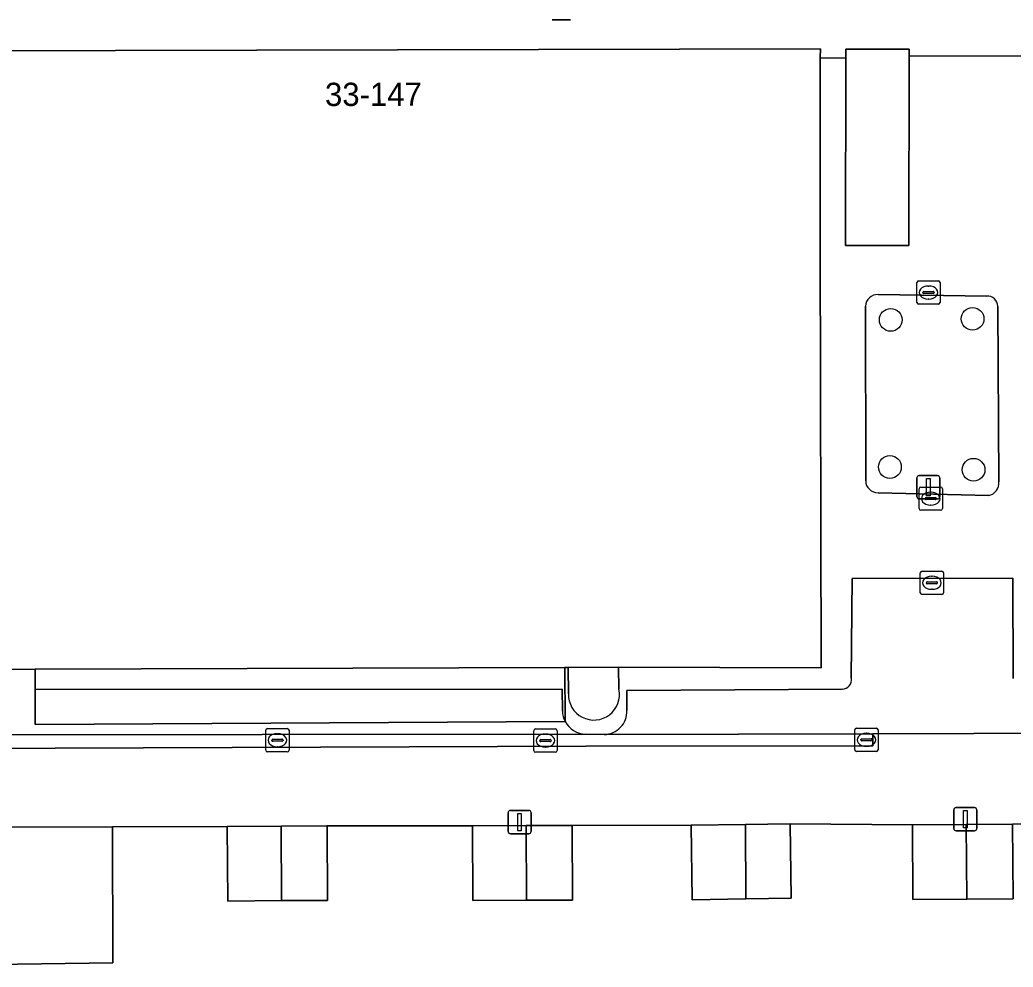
# Model space of a CAD drawing. Extents: x 159716 to 160783, y 383290 to 384031.
# Drawn here: x 160162.87 to 160205.61, y 383785.21 to 383825.95 of the extents above; entities that cross this region are included whole.
import ezdxf

# ---------------------------------------------------------------- set-up
doc = ezdxf.new("R2010")
doc.units = 0
for name, color, linetype in [('IMGEO_Boom', 7, 'Continuous'), ('IMGEO_Erf', 7, 'Continuous'), ('IMGEO_Groenvoorziening', 7, 'Continuous'), ('IMGEO_Kolk', 7, 'Continuous'), ('IMGEO_Lichtmast', 7, 'Continuous'), ('IMGEO_Pand', 7, 'Continuous'), ('IMGEO_Pand_nummerreeks', 7, 'Continuous'), ('IMGEO_Pand_overbouw', 7, 'Continuous'), ('IMGEO_Parkeervlak_open', 7, 'Continuous'), ('IMGEO_Rijbaan_lokaal_open', 7, 'Continuous'), ('IMGEO_Voetpad_open', 7, 'Continuous')]:
    doc.layers.add(name, color=color, linetype=linetype)

msp = doc.modelspace()

# ---------------------------------------------------------------- linework, layer by layer
at = {"layer": 'IMGEO_Boom'}
for centre in [(160200.339, 383813.05), (160203.863, 383813.096), (160200.307, 383806.723), (160203.904, 383806.605)]:
    msp.add_circle(centre, 0.489, dxfattribs=at)
at = {"layer": 'IMGEO_Erf'}
msp.add_lwpolyline([(160210.551, 383791.389), (160205.579, 383791.364), (160205.602, 383788.154), (160203.608, 383788.14), (160201.297, 383788.123), (160201.273, 383791.333), (160196.014, 383791.38), (160196.059, 383788.171), (160194.105, 383788.143), (160191.803, 383788.111), (160191.758, 383791.321), (160186.635, 383791.306), (160186.648, 383788.096), (160184.667, 383788.088), (160182.352, 383788.078), (160182.339, 383791.288), (160176.091, 383791.294), (160176.111, 383788.084), (160174.126, 383788.071), (160171.809, 383788.056), (160171.788, 383791.266), (160166.851, 383791.246), (160166.868, 383785.39), (160153.538, 383785.214)], dxfattribs=at)
at = {"layer": 'IMGEO_Groenvoorziening'}
for points in [[(160204.472, 383814.075), (160199.793, 383814.137)], [(160199.255, 383813.64), (160199.262, 383806.132)], [(160204.998, 383806.081), (160204.951, 383813.632)], [(160199.794, 383805.615), (160204.557, 383805.501)]]:
    msp.add_lwpolyline(points, dxfattribs=at)
for centre, radius, start, end in [((160199.772, 383813.62), 0.518, 87.7042, 177.7588), ((160204.503, 383813.628), 0.448, 0.5373, 93.9347), ((160199.784, 383806.137), 0.522, 180.5889, 271.0496), ((160204.452, 383806.038), 0.547, 281.0385, 4.4668)]:
    msp.add_arc(centre, radius, start, end, dxfattribs=at)
at = {"layer": 'IMGEO_Kolk'}
for p, q in [((160201.466, 383813.8), (160201.466, 383814.652)), ((160201.541, 383814.726), (160202.393, 383814.726)), ((160201.954, 383814.506), (160201.979, 383814.506)), ((160202.467, 383814.652), (160202.467, 383813.8)), ((160201.725, 383814.22), (160201.725, 383814.232)), ((160202.163, 383814.183), (160201.765, 383814.183)), ((160201.768, 383814.269), (160202.166, 383814.269)), ((160201.977, 383813.946), (160201.952, 383813.946)), ((160202.209, 383814.232), (160202.209, 383814.22)), ((160202.393, 383813.726), (160201.541, 383813.726)), ((160201.635, 383805.861), (160202.487, 383805.861)), ((160201.56, 383804.935), (160201.56, 383805.787)), ((160201.819, 383805.355), (160201.819, 383805.367)), ((160201.862, 383805.404), (160202.26, 383805.404)), ((160202.048, 383805.641), (160202.073, 383805.641)), ((160202.303, 383805.367), (160202.303, 383805.355)), ((160202.561, 383805.787), (160202.561, 383804.935)), ((160202.257, 383805.318), (160201.859, 383805.318)), ((160202.071, 383805.081), (160202.046, 383805.081)), ((160202.487, 383804.861), (160201.635, 383804.861)), ((160201.612, 383801.315), (160201.612, 383802.167)), ((160201.687, 383802.241), (160202.539, 383802.241)), ((160202.1, 383802.021), (160202.125, 383802.021)), ((160202.613, 383802.167), (160202.613, 383801.315)), ((160201.871, 383801.735), (160201.871, 383801.747)), ((160202.309, 383801.698), (160201.911, 383801.698)), ((160201.914, 383801.784), (160202.312, 383801.784)), ((160202.355, 383801.747), (160202.355, 383801.735)), ((160202.539, 383801.241), (160201.687, 383801.241)), ((160202.123, 383801.461), (160202.098, 383801.461)), ((160173.447, 383794.545), (160173.447, 383795.397)), ((160173.522, 383795.471), (160174.374, 383795.471)), ((160173.935, 383795.251), (160173.96, 383795.251)), ((160174.448, 383795.397), (160174.448, 383794.545)), ((160184.981, 383794.529), (160184.981, 383795.381)), ((160185.056, 383795.455), (160185.908, 383795.455)), ((160185.469, 383795.235), (160185.494, 383795.235)), ((160185.982, 383795.381), (160185.982, 383794.529)), ((160198.794, 383794.564), (160198.794, 383795.416)), ((160198.869, 383795.49), (160199.721, 383795.49)), ((160199.282, 383795.27), (160199.307, 383795.27)), ((160199.795, 383795.416), (160199.795, 383794.564)), ((160173.706, 383794.965), (160173.706, 383794.977)), ((160174.144, 383794.928), (160173.746, 383794.928)), ((160173.749, 383795.014), (160174.147, 383795.014)), ((160173.958, 383794.691), (160173.933, 383794.691)), ((160174.19, 383794.977), (160174.19, 383794.965)), ((160185.24, 383794.949), (160185.24, 383794.961)), ((160185.678, 383794.912), (160185.28, 383794.912)), ((160185.283, 383794.998), (160185.681, 383794.998)), ((160185.724, 383794.961), (160185.724, 383794.949)), ((160199.053, 383794.984), (160199.053, 383794.996)), ((160199.491, 383794.947), (160199.093, 383794.947)), ((160199.096, 383795.033), (160199.494, 383795.033)), ((160199.305, 383794.71), (160199.28, 383794.71)), ((160199.537, 383794.996), (160199.537, 383794.984)), ((160174.374, 383794.471), (160173.522, 383794.471)), ((160185.908, 383794.455), (160185.056, 383794.455)), ((160185.492, 383794.675), (160185.467, 383794.675)), ((160199.721, 383794.49), (160198.869, 383794.49))]:
    msp.add_line(p, q, dxfattribs=at)
for points in [[(160201.466, 383813.8), (160201.466, 383814.652)], [(160201.541, 383814.726), (160202.393, 383814.726)], [(160202.467, 383814.652), (160202.467, 383813.8)], [(160202.393, 383813.726), (160201.541, 383813.726)], [(160201.635, 383805.861), (160202.487, 383805.861)], [(160201.56, 383804.935), (160201.56, 383805.787)], [(160202.561, 383805.787), (160202.561, 383804.935)], [(160202.487, 383804.861), (160201.635, 383804.861)], [(160201.612, 383801.315), (160201.612, 383802.167)], [(160201.687, 383802.241), (160202.539, 383802.241)], [(160202.613, 383802.167), (160202.613, 383801.315)], [(160202.539, 383801.241), (160201.687, 383801.241)], [(160173.447, 383794.545), (160173.447, 383795.397)], [(160173.522, 383795.471), (160174.374, 383795.471)], [(160174.448, 383795.397), (160174.448, 383794.545)], [(160184.981, 383794.529), (160184.981, 383795.381)], [(160185.056, 383795.455), (160185.908, 383795.455)], [(160185.982, 383795.381), (160185.982, 383794.529)], [(160198.794, 383794.564), (160198.794, 383795.416)], [(160198.869, 383795.49), (160199.721, 383795.49)], [(160199.795, 383795.416), (160199.795, 383794.564)], [(160174.374, 383794.471), (160173.522, 383794.471)], [(160185.908, 383794.455), (160185.056, 383794.455)], [(160199.721, 383794.49), (160198.869, 383794.49)]]:
    msp.add_lwpolyline(points, dxfattribs=at)
for centre, radius, start, end in [((160201.543, 383814.65), 0.0765, 91.552, 178.448), ((160201.543, 383814.65), 0.0765, 91.552, 178.448), ((160202.391, 383814.65), 0.0765, 1.552, 88.448), ((160202.391, 383814.65), 0.0765, 1.552, 88.448), ((160201.765, 383814.229), 0.0403, 85.8775, 175.7526), ((160201.762, 383814.219), 0.0366, 178.938, 274.7102), ((160202.166, 383814.226), 0.043, 264.8664, 352.4533), ((160202.17, 383814.231), 0.0386, 1.7309, 96.639), ((160201.543, 383813.802), 0.0765, 181.552, 268.448), ((160201.543, 383813.802), 0.0765, 181.552, 268.448), ((160202.391, 383813.802), 0.0765, 271.552, 358.448), ((160202.391, 383813.802), 0.0765, 271.552, 358.448), ((160201.637, 383805.785), 0.0765, 91.552, 178.448), ((160201.637, 383805.785), 0.0765, 91.552, 178.448), ((160202.485, 383805.785), 0.0765, 1.552, 88.448), ((160202.485, 383805.785), 0.0765, 1.552, 88.448), ((160201.859, 383805.364), 0.0403, 85.8775, 175.7526), ((160202.264, 383805.366), 0.0386, 1.7309, 96.639), ((160201.856, 383805.354), 0.0366, 178.938, 274.7102), ((160202.26, 383805.361), 0.043, 264.8664, 352.4533), ((160201.637, 383804.937), 0.0765, 181.552, 268.448), ((160201.637, 383804.937), 0.0765, 181.552, 268.448), ((160202.485, 383804.937), 0.0765, 271.552, 358.448), ((160202.485, 383804.937), 0.0765, 271.552, 358.448), ((160201.689, 383802.165), 0.0765, 91.552, 178.448), ((160201.689, 383802.165), 0.0765, 91.552, 178.448), ((160202.537, 383802.165), 0.0765, 1.552, 88.448), ((160202.537, 383802.165), 0.0765, 1.552, 88.448), ((160201.911, 383801.744), 0.0403, 85.8775, 175.7526), ((160201.908, 383801.734), 0.0366, 178.938, 274.7102), ((160202.312, 383801.741), 0.043, 264.8664, 352.4533), ((160202.316, 383801.746), 0.0386, 1.7309, 96.639), ((160201.689, 383801.317), 0.0765, 181.552, 268.448), ((160201.689, 383801.317), 0.0765, 181.552, 268.448), ((160202.537, 383801.317), 0.0765, 271.552, 358.448), ((160202.537, 383801.317), 0.0765, 271.552, 358.448), ((160173.524, 383795.395), 0.0765, 91.552, 178.448), ((160173.524, 383795.395), 0.0765, 91.552, 178.448), ((160174.372, 383795.395), 0.0765, 1.552, 88.448), ((160174.372, 383795.395), 0.0765, 1.552, 88.448), ((160185.058, 383795.379), 0.0765, 91.552, 178.448), ((160185.058, 383795.379), 0.0765, 91.552, 178.448), ((160185.906, 383795.379), 0.0765, 1.552, 88.448), ((160185.906, 383795.379), 0.0765, 1.552, 88.448), ((160198.871, 383795.414), 0.0765, 91.552, 178.448), ((160198.871, 383795.414), 0.0765, 91.552, 178.448), ((160199.719, 383795.414), 0.0765, 1.552, 88.448), ((160199.719, 383795.414), 0.0765, 1.552, 88.448), ((160173.746, 383794.974), 0.0403, 85.8775, 175.7526), ((160173.743, 383794.964), 0.0366, 178.938, 274.7102), ((160174.147, 383794.971), 0.043, 264.8664, 352.4533), ((160174.151, 383794.976), 0.0386, 1.7309, 96.639), ((160185.28, 383794.958), 0.0403, 85.8775, 175.7526), ((160185.277, 383794.948), 0.0366, 178.938, 274.7102), ((160185.681, 383794.955), 0.043, 264.8664, 352.4533), ((160185.685, 383794.96), 0.0386, 1.7309, 96.639), ((160199.093, 383794.993), 0.0403, 85.8775, 175.7526), ((160199.09, 383794.983), 0.0366, 178.938, 274.7102), ((160199.494, 383794.99), 0.043, 264.8664, 352.4533), ((160199.498, 383794.995), 0.0386, 1.7309, 96.639), ((160173.524, 383794.547), 0.0765, 181.552, 268.448), ((160173.524, 383794.547), 0.0765, 181.552, 268.448), ((160174.372, 383794.547), 0.0765, 271.552, 358.448), ((160174.372, 383794.547), 0.0765, 271.552, 358.448), ((160185.058, 383794.531), 0.0765, 181.552, 268.448), ((160185.058, 383794.531), 0.0765, 181.552, 268.448), ((160185.906, 383794.531), 0.0765, 271.552, 358.448), ((160185.906, 383794.531), 0.0765, 271.552, 358.448), ((160198.871, 383794.566), 0.0765, 181.552, 268.448), ((160198.871, 383794.566), 0.0765, 181.552, 268.448), ((160199.719, 383794.566), 0.0765, 271.552, 358.448), ((160199.719, 383794.566), 0.0765, 271.552, 358.448)]:
    msp.add_arc(centre, radius, start, end, dxfattribs=at)
for centre, major_axis, ratio, start_param, end_param in [((160201.953, 383814.226), (-0.387, 0.002), 0.722429, 4.712389, 7.853982), ((160201.978, 383814.226), (-0.39, 0.002), 0.717154, 1.570796, 4.712389), ((160202.047, 383805.361), (-0.387, 0.002), 0.722429, 4.712389, 7.853982), ((160202.072, 383805.361), (-0.39, 0.002), 0.717154, 1.570796, 4.712389), ((160202.099, 383801.741), (-0.387, 0.002), 0.722429, 4.712389, 7.853982), ((160202.124, 383801.741), (-0.39, 0.002), 0.717154, 1.570796, 4.712389), ((160173.934, 383794.971), (-0.387, 0.002), 0.722429, 4.712389, 7.853982), ((160173.959, 383794.971), (-0.39, 0.002), 0.717154, 1.570796, 4.712389), ((160185.468, 383794.955), (-0.387, 0.002), 0.722429, 4.712389, 7.853982), ((160185.493, 383794.955), (-0.39, 0.002), 0.717154, 1.570796, 4.712389), ((160199.281, 383794.99), (-0.387, 0.002), 0.722429, 4.712389, 7.853982), ((160199.306, 383794.99), (-0.39, 0.002), 0.717154, 1.570796, 4.712389)]:
    msp.add_ellipse(centre, major_axis=major_axis, ratio=ratio, start_param=start_param, end_param=end_param, dxfattribs=at)
at = {"layer": 'IMGEO_Lichtmast'}
for p, q in [((160186.565, 383825.953), (160185.775, 383825.953)), ((160185.775, 383825.953), (160186.565, 383825.953)), ((160201.463, 383805.452), (160201.463, 383806.252)), ((160201.463, 383806.252), (160201.463, 383805.452)), ((160201.563, 383806.352), (160202.353, 383806.352)), ((160202.353, 383806.352), (160201.563, 383806.352)), ((160202.453, 383806.252), (160202.453, 383805.452)), ((160202.453, 383805.452), (160202.453, 383806.252)), ((160202.353, 383805.352), (160201.563, 383805.352)), ((160201.563, 383805.352), (160202.353, 383805.352)), ((160183.874, 383791.051), (160183.874, 383791.851)), ((160183.874, 383791.851), (160183.874, 383791.051)), ((160183.974, 383791.951), (160184.764, 383791.951)), ((160184.764, 383791.951), (160183.974, 383791.951)), ((160184.864, 383791.851), (160184.864, 383791.051)), ((160184.864, 383791.051), (160184.864, 383791.851)), ((160203.055, 383791.174), (160203.055, 383791.974)), ((160203.055, 383791.974), (160203.055, 383791.174)), ((160203.155, 383792.074), (160203.945, 383792.074)), ((160203.945, 383792.074), (160203.155, 383792.074)), ((160204.045, 383791.974), (160204.045, 383791.174)), ((160204.045, 383791.174), (160204.045, 383791.974)), ((160184.764, 383790.951), (160183.974, 383790.951)), ((160183.974, 383790.951), (160184.764, 383790.951)), ((160203.945, 383791.074), (160203.155, 383791.074)), ((160203.155, 383791.074), (160203.945, 383791.074))]:
    msp.add_line(p, q, dxfattribs=at)
for points in [[(160201.883, 383806.227), (160202.033, 383806.227), (160202.033, 383805.477), (160201.883, 383805.477), (160201.883, 383806.227)], [(160184.294, 383791.826), (160184.444, 383791.826), (160184.444, 383791.076), (160184.294, 383791.076), (160184.294, 383791.826)], [(160203.475, 383791.949), (160203.625, 383791.949), (160203.625, 383791.199), (160203.475, 383791.199), (160203.475, 383791.949)]]:
    msp.add_lwpolyline(points, dxfattribs=at)
for centre, start, end in [((160201.563, 383806.252), 90, 180), ((160201.563, 383806.252), 90, 180), ((160202.353, 383806.252), 0, 90), ((160202.353, 383806.252), 360, 90), ((160201.563, 383805.452), 180, 270), ((160201.563, 383805.452), 180, 270), ((160202.353, 383805.452), 270, 0), ((160202.353, 383805.452), 270, 0), ((160183.974, 383791.851), 90, 180), ((160183.974, 383791.851), 90, 180), ((160184.764, 383791.851), 0, 90), ((160184.764, 383791.851), 360, 90), ((160203.155, 383791.974), 90, 180), ((160203.155, 383791.974), 90, 180), ((160203.945, 383791.974), 0, 90), ((160203.945, 383791.974), 360, 90), ((160183.974, 383791.051), 180, 270), ((160183.974, 383791.051), 180, 270), ((160184.764, 383791.051), 270, 0), ((160184.764, 383791.051), 270, 0), ((160203.155, 383791.174), 180, 270), ((160203.155, 383791.174), 180, 270), ((160203.945, 383791.174), 270, 0), ((160203.945, 383791.174), 270, 0)]:
    msp.add_arc(centre, 0.1, start, end, dxfattribs=at)
at = {"layer": 'IMGEO_Pand'}
for points in [[(160197.306, 383816.257), (160197.305, 383819.798), (160197.303, 383824.328), (160197.322, 383824.705), (160160.894, 383824.625), (160160.884, 383824.144), (160160.862, 383822.014), (160159.084, 383821.993), (160159.37, 383798.01), (160163.525, 383798.024), (160186.319, 383798.103), (160186.457, 383798.103), (160188.631, 383798.111), (160197.345, 383798.087)], [(160201.136, 383824.399), (160201.137, 383824.694), (160198.403, 383824.688), (160198.403, 383824.309), (160198.397, 383816.256), (160201.113, 383816.253)], [(160174.105, 383791.281), (160171.788, 383791.266), (160171.809, 383788.056), (160174.126, 383788.071)], [(160174.126, 383788.071), (160176.111, 383788.084), (160176.091, 383791.294), (160174.105, 383791.281)], [(160184.646, 383791.298), (160182.339, 383791.288), (160182.352, 383788.078), (160184.667, 383788.088)], [(160184.667, 383788.088), (160186.648, 383788.096), (160186.635, 383791.306), (160184.646, 383791.298)], [(160194.084, 383791.353), (160191.758, 383791.321), (160191.803, 383788.111), (160194.105, 383788.143)], [(160194.105, 383788.143), (160196.059, 383788.171), (160196.014, 383791.38), (160194.084, 383791.353)], [(160203.587, 383791.35), (160201.273, 383791.333), (160201.297, 383788.123), (160203.608, 383788.14)], [(160203.608, 383788.14), (160205.602, 383788.154), (160205.579, 383791.364), (160203.587, 383791.35)], [(160153.352, 383791.207), (160153.369, 383785.212), (160153.538, 383785.214), (160166.868, 383785.39), (160166.851, 383791.246)]]:
    msp.add_lwpolyline(points, close=True, dxfattribs=at)
at = {"layer": 'IMGEO_Pand_overbouw'}
msp.add_lwpolyline([(160186.319, 383798.103), (160163.525, 383798.024), (160163.527, 383797.151), (160163.531, 383795.646), (160186.326, 383795.781)], close=True, dxfattribs=at)
at = {"layer": 'IMGEO_Parkeervlak_open'}
for points in [[(160205.613, 383797.622), (160205.595, 383801.941), (160198.685, 383801.921), (160198.645, 383797.643)], [(160188.011, 383795.215), (160199.565, 383795.252), (160208.246, 383795.28), (160233.617, 383795.36), (160255.542, 383795.407), (160259.408, 383795.436), (160280.885, 383795), (160295.16, 383794.71), (160295.672, 383798.398), (160295.464, 383798.401), (160292.967, 383798.429), (160289.723, 383798.461), (160289.685, 383797.647)], [(160186.21, 383796.225), (160186.198, 383797.173), (160163.527, 383797.151), (160163.531, 383795.646), (160186.326, 383795.781)], [(160198.25, 383797.164), (160188.986, 383797.114), (160188.991, 383796.243)]]:
    msp.add_lwpolyline(points, dxfattribs=at)
for centre, radius, start, end in [((160198.244, 383797.572), 0.408, 270.8815, 10.0981), ((160187.237, 383796.256), 1.027, 181.7331, 207.5506), ((160187.987, 383796.219), 1.004, 271.3566, 1.3821)]:
    msp.add_arc(centre, radius, start, end, dxfattribs=at)
at = {"layer": 'IMGEO_Rijbaan_lokaal_open'}
msp.add_lwpolyline([(160152.934, 383794.58), (160187.229, 383794.72), (160199.564, 383794.734), (160199.565, 383795.252), (160188.011, 383795.215), (160187.214, 383795.226), (160159.348, 383795.196), (160157.927, 383795.189), (160152.926, 383795.166)], close=True, dxfattribs=at)
msp.add_lwpolyline([(160208.246, 383795.28), (160199.565, 383795.252), (160199.564, 383794.734), (160187.229, 383794.72), (160152.934, 383794.58), (160152.978, 383791.206), (160153.352, 383791.207), (160166.851, 383791.246), (160171.788, 383791.266), (160174.105, 383791.281), (160176.091, 383791.294), (160182.339, 383791.288), (160184.646, 383791.298), (160186.635, 383791.306), (160191.758, 383791.321), (160194.084, 383791.353), (160196.014, 383791.38), (160201.273, 383791.333), (160203.587, 383791.35), (160205.579, 383791.364), (160210.551, 383791.389)], dxfattribs=at)
at = {"layer": 'IMGEO_Voetpad_open'}
for points in [[(160148.656, 383824.648), (160152.8, 383824.55), (160159.26, 383824.59), (160159.257, 383824.155), (160160.884, 383824.144), (160160.894, 383824.625), (160197.322, 383824.705), (160197.303, 383824.328), (160198.403, 383824.309), (160198.403, 383824.688), (160201.137, 383824.694), (160201.136, 383824.399), (160206.798, 383824.41), (160206.82, 383824.713), (160225.267, 383824.758), (160225.267, 383824.332), (160228.576, 383824.356), (160228.576, 383824.752), (160228.896, 383824.729), (160228.933, 383824.866), (160229.025, 383825.006), (160229.124, 383824.942), (160232.403, 383829.882)], [(160232.065, 383816.079), (160228.577, 383816.068), (160228.577, 383822.376), (160228.576, 383824.356), (160225.267, 383824.332), (160225.277, 383816.068), (160222.57, 383816.054), (160222.593, 383802.558), (160215.634, 383802.54), (160215.632, 383798.039), (160206.879, 383798.012), (160206.819, 383816.264), (160206.807, 383819.81), (160206.798, 383824.41), (160201.136, 383824.399), (160201.113, 383816.253), (160198.397, 383816.256), (160198.403, 383824.309), (160197.303, 383824.328), (160197.305, 383819.798), (160197.306, 383816.257), (160197.345, 383798.087), (160188.631, 383798.111), (160188.642, 383797.164)], [(160199.793, 383814.137), (160204.472, 383814.075)], [(160199.262, 383806.132), (160199.255, 383813.64)], [(160204.951, 383813.632), (160204.998, 383806.081)], [(160204.557, 383805.501), (160199.794, 383805.615)], [(160198.645, 383797.643), (160198.685, 383801.921), (160205.595, 383801.941), (160205.613, 383797.622)], [(160186.326, 383795.781), (160186.319, 383798.103), (160163.525, 383798.024), (160163.527, 383797.151), (160186.198, 383797.173), (160186.21, 383796.225)], [(160186.47, 383796.969), (160186.457, 383798.103), (160186.319, 383798.103), (160186.326, 383795.781)], [(160188.642, 383797.164), (160188.631, 383798.111), (160186.457, 383798.103), (160186.47, 383796.969)], [(160186.326, 383795.781), (160163.531, 383795.646), (160163.527, 383797.151), (160163.525, 383798.024), (160159.37, 383798.01), (160159.348, 383795.196), (160187.214, 383795.226)], [(160188.991, 383796.243), (160188.986, 383797.114), (160198.25, 383797.164)], [(160187.214, 383795.226), (160188.011, 383795.215)]]:
    msp.add_lwpolyline(points, dxfattribs=at)
for centre, radius, start, end in [((160199.772, 383813.62), 0.518, 87.7042, 177.7588), ((160204.503, 383813.628), 0.448, 0.5373, 93.9347), ((160199.784, 383806.137), 0.522, 180.5889, 271.0496), ((160204.452, 383806.038), 0.547, 281.0385, 4.4668), ((160198.244, 383797.572), 0.408, 270.8815, 10.0981), ((160187.568, 383796.937), 1.098, 178.3152, 11.9452), ((160187.568, 383796.937), 1.098, 178.3152, 11.9452), ((160187.237, 383796.256), 1.027, 181.7331, 207.5506), ((160187.987, 383796.219), 1.004, 271.3566, 1.3821), ((160187.239, 383796.254), 1.028, 207.3794, 268.6098), ((160187.239, 383796.254), 1.028, 207.3794, 268.6098)]:
    msp.add_arc(centre, radius, start, end, dxfattribs=at)

# ---------------------------------------------------------------- texts
at = {"layer": 'IMGEO_Pand_nummerreeks'}
msp.add_text('33-147', height=1, rotation=0.1318, dxfattribs=at).set_placement((160175.998, 383822.248))

doc.saveas('drawing.dxf')
